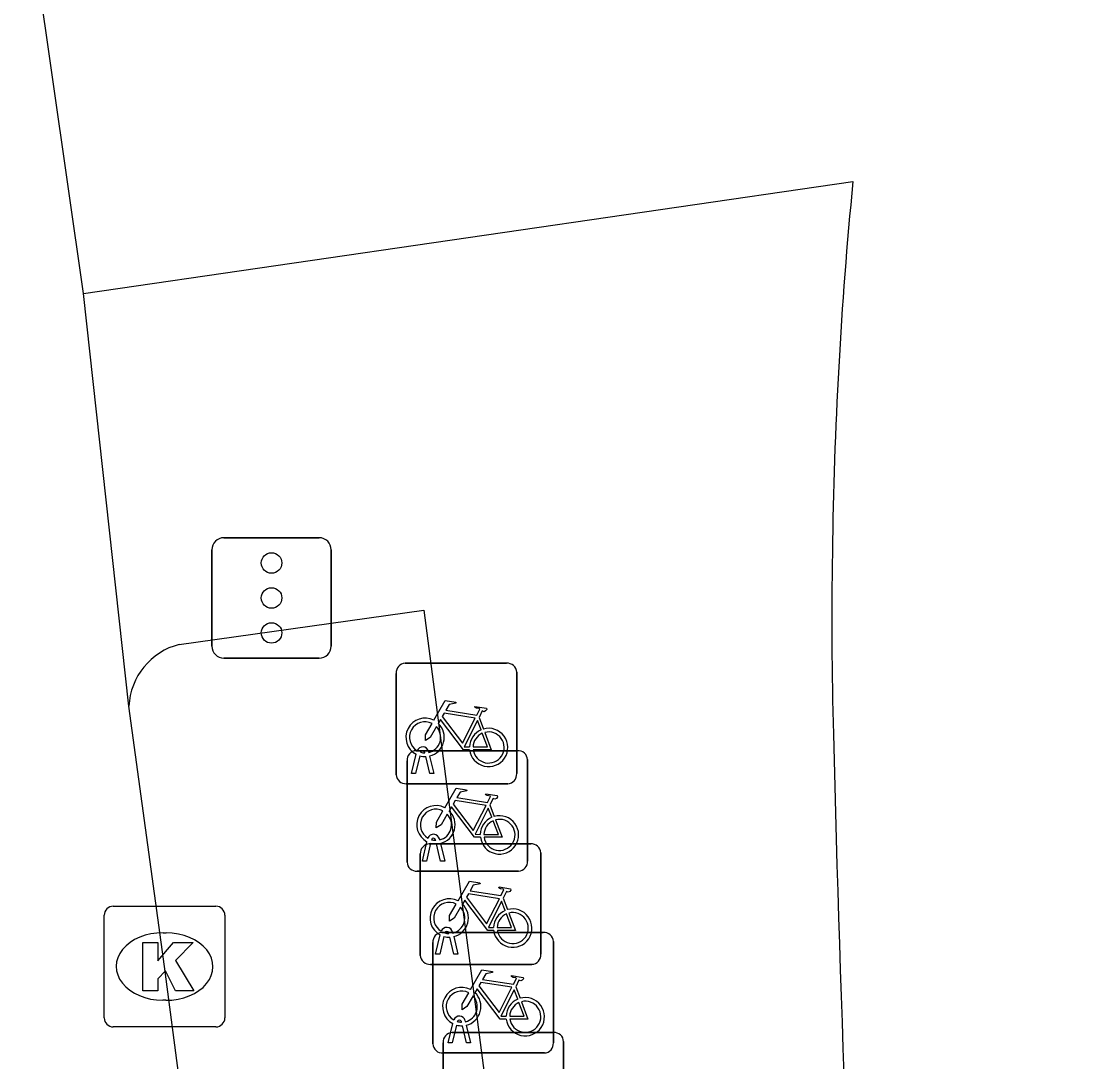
# Model space of a CAD drawing. Extents: x 161084 to 161928, y 385355 to 386522.
# Drawn here: x 161204.35 to 161213.28, y 385712.29 to 385720.92 of the extents above; entities that cross this region are included whole.
import ezdxf

# ---------------------------------------------------------------- set-up
doc = ezdxf.new("R2010")
doc.units = 0
for name, color, linetype in [('IMGEO_Fietsenrek', 7, 'Continuous'), ('IMGEO_Fietspad_gesloten', 7, 'Continuous'), ('IMGEO_Kolk', 7, 'Continuous'), ('IMGEO_OVBaan_gesloten', 7, 'Continuous'), ('IMGEO_Verkeersregelinstallatiepaal', 7, 'Continuous'), ('IMGEO_Voetpad_open', 7, 'Continuous')]:
    doc.layers.add(name, color=color, linetype=linetype)

msp = doc.modelspace()

# ---------------------------------------------------------------- linework, layer by layer
at = {"layer": 'IMGEO_Fietsenrek'}
for p, q in [((161207.5329, 385715.5935), (161208.3738, 385715.5935)), ((161208.3738, 385715.5935), (161207.5329, 385715.5935)), ((161207.4585, 385714.6689), (161207.4585, 385715.5098)), ((161207.4585, 385715.5098), (161207.4585, 385714.6689)), ((161208.4575, 385715.5191), (161208.4575, 385714.6782)), ((161208.4575, 385714.6782), (161208.4575, 385715.5191)), ((161208.1452, 385715.1432), (161208.1815, 385715.048)), ((161207.6229, 385714.8685), (161208.4638, 385714.8685)), ((161208.4638, 385714.8685), (161207.6229, 385714.8685)), ((161207.6959, 385714.8499), (161207.6949, 385714.8542)), ((161207.7266, 385714.8614), (161207.7284, 385714.8535)), ((161207.5485, 385713.9439), (161207.5485, 385714.7848)), ((161207.5485, 385714.7848), (161207.5485, 385713.9439)), ((161207.5855, 385714.6783), (161207.6238, 385714.8383)), ((161207.6542, 385714.8261), (161207.6189, 385714.6783)), ((161207.737, 385714.6783), (161207.7031, 385714.82)), ((161207.7354, 385714.8243), (161207.7704, 385714.6783)), ((161208.5475, 385714.7941), (161208.5475, 385713.9532)), ((161208.5475, 385713.9532), (161208.5475, 385714.7941)), ((161207.6189, 385714.6783), (161207.5855, 385714.6783)), ((161207.7704, 385714.6783), (161207.737, 385714.6783)), ((161208.3831, 385714.5945), (161207.5422, 385714.5945)), ((161207.5422, 385714.5945), (161208.3831, 385714.5945)), ((161208.2352, 385714.4182), (161208.2715, 385714.323)), ((161207.8166, 385714.1364), (161207.8184, 385714.1285)), ((161207.6755, 385713.9533), (161207.7138, 385714.1133)), ((161207.7442, 385714.1011), (161207.7089, 385713.9533)), ((161207.7329, 385714.0955), (161208.5738, 385714.0955)), ((161208.5738, 385714.0955), (161207.7329, 385714.0955)), ((161207.7859, 385714.1249), (161207.7849, 385714.1292)), ((161207.827, 385713.9533), (161207.7931, 385714.095)), ((161207.8254, 385714.0993), (161207.8604, 385713.9533)), ((161207.6585, 385713.1709), (161207.6585, 385714.0118)), ((161207.6585, 385714.0118), (161207.6585, 385713.1709)), ((161208.6575, 385714.0211), (161208.6575, 385713.1802)), ((161208.6575, 385713.1802), (161208.6575, 385714.0211)), ((161208.4731, 385713.8695), (161207.6322, 385713.8695)), ((161207.6322, 385713.8695), (161208.4731, 385713.8695)), ((161207.7089, 385713.9533), (161207.6755, 385713.9533)), ((161207.8604, 385713.9533), (161207.827, 385713.9533)), ((161208.3452, 385713.6452), (161208.3815, 385713.55)), ((161207.7855, 385713.1803), (161207.8238, 385713.3403)), ((161207.8369, 385713.3605), (161208.6778, 385713.3605)), ((161208.6778, 385713.3605), (161207.8369, 385713.3605)), ((161207.8959, 385713.3519), (161207.8949, 385713.3562)), ((161207.9266, 385713.3634), (161207.9284, 385713.3555)), ((161207.7625, 385712.4359), (161207.7625, 385713.2768)), ((161207.7625, 385713.2768), (161207.7625, 385712.4359)), ((161207.8542, 385713.3281), (161207.8189, 385713.1803)), ((161207.937, 385713.1803), (161207.9031, 385713.322)), ((161207.9354, 385713.3263), (161207.9704, 385713.1803)), ((161208.7615, 385713.2861), (161208.7615, 385712.4452)), ((161208.7615, 385712.4452), (161208.7615, 385713.2861)), ((161207.8189, 385713.1803), (161207.7855, 385713.1803)), ((161207.9704, 385713.1803), (161207.937, 385713.1803)), ((161208.5831, 385713.0965), (161207.7422, 385713.0965)), ((161207.7422, 385713.0965), (161208.5831, 385713.0965)), ((161208.4492, 385712.9102), (161208.4855, 385712.815)), ((161207.9999, 385712.6169), (161207.9989, 385712.6212)), ((161208.0306, 385712.6284), (161208.0324, 385712.6205)), ((161207.8895, 385712.4453), (161207.9278, 385712.6053)), ((161207.9219, 385712.5305), (161208.7628, 385712.5305)), ((161208.7628, 385712.5305), (161207.9219, 385712.5305)), ((161207.9582, 385712.5931), (161207.9229, 385712.4453)), ((161208.041, 385712.4453), (161208.0071, 385712.587)), ((161208.0394, 385712.5913), (161208.0744, 385712.4453)), ((161207.8475, 385711.6059), (161207.8475, 385712.4468)), ((161207.8475, 385712.4468), (161207.8475, 385711.6059)), ((161207.9229, 385712.4453), (161207.8895, 385712.4453)), ((161208.0744, 385712.4453), (161208.041, 385712.4453)), ((161208.8465, 385712.4561), (161208.8465, 385711.6152)), ((161208.8465, 385711.6152), (161208.8465, 385712.4561)), ((161208.6871, 385712.3615), (161207.8462, 385712.3615)), ((161207.8462, 385712.3615), (161208.6871, 385712.3615))]:
    msp.add_line(p, q, dxfattribs=at)
for points in [[(161207.7711, 385715.1202), (161207.8658, 385715.2837), (161207.952, 385715.2699), (161207.9537, 385715.2612), (161207.8976, 385715.2503), (161207.8714, 385715.205), (161208.1266, 385715.1642)], [(161208.1266, 385715.1642), (161208.1516, 385715.213), (161208.1465, 385715.217), (161208.1233, 385715.2207), (161208.1106, 385715.2282), (161208.1096, 385715.2313), (161208.1118, 385715.2359), (161208.2066, 385715.2208), (161208.2089, 385715.2105), (161208.1995, 385715.1981), (161208.1871, 385715.1917), (161208.1726, 385715.1979), (161208.1452, 385715.1432)], [(161208.0668, 385714.8755), (161208.0171, 385714.8756), (161207.8264, 385715.1273), (161207.8074, 385715.0945)], [(161208.1137, 385715.139), (161207.8569, 385715.18), (161207.8402, 385715.1512), (161208.0072, 385714.9309), (161208.1137, 385715.139)], [(161208.1617, 385715.041), (161208.1324, 385715.1178), (161208.023, 385714.8997), (161208.0657, 385714.8996)], [(161207.7918, 385715.0677), (161207.7402, 385714.9785), (161207.7003, 385714.9525), (161207.7015, 385715), (161207.756, 385715.0942)], [(161208.0957, 385714.8995), (161208.2156, 385714.8993), (161208.1724, 385715.0129)], [(161208.1922, 385715.0198), (161208.2472, 385714.8752), (161208.0971, 385714.8755)], [(161207.8611, 385714.3952), (161207.9558, 385714.5587), (161208.042, 385714.5449), (161208.0437, 385714.5362), (161207.9876, 385714.5253), (161207.9614, 385714.48), (161208.2166, 385714.4392)], [(161208.2166, 385714.4392), (161208.2416, 385714.488), (161208.2365, 385714.492), (161208.2133, 385714.4957), (161208.2006, 385714.5032), (161208.1996, 385714.5063), (161208.2018, 385714.5109), (161208.2966, 385714.4958), (161208.2989, 385714.4855), (161208.2895, 385714.4731), (161208.2771, 385714.4667), (161208.2626, 385714.4729), (161208.2352, 385714.4182)], [(161208.1568, 385714.1505), (161208.1071, 385714.1506), (161207.9164, 385714.4023), (161207.8974, 385714.3695)], [(161208.2037, 385714.414), (161207.9469, 385714.455), (161207.9302, 385714.4262), (161208.0972, 385714.2059), (161208.2037, 385714.414)], [(161207.8818, 385714.3427), (161207.8302, 385714.2535), (161207.7903, 385714.2275), (161207.7915, 385714.275), (161207.846, 385714.3692)], [(161208.2517, 385714.316), (161208.2224, 385714.3928), (161208.113, 385714.1747), (161208.1557, 385714.1746)], [(161208.1857, 385714.1745), (161208.3056, 385714.1743), (161208.2624, 385714.2879)], [(161208.2822, 385714.2948), (161208.3372, 385714.1502), (161208.1871, 385714.1505)], [(161207.9711, 385713.6222), (161208.0658, 385713.7857), (161208.152, 385713.7719), (161208.1537, 385713.7632), (161208.0976, 385713.7523), (161208.0714, 385713.707), (161208.3266, 385713.6662)], [(161208.3266, 385713.6662), (161208.3516, 385713.715), (161208.3465, 385713.719), (161208.3233, 385713.7227), (161208.3106, 385713.7302), (161208.3096, 385713.7333), (161208.3118, 385713.7379), (161208.4066, 385713.7228), (161208.4089, 385713.7125), (161208.3995, 385713.7001), (161208.3871, 385713.6937), (161208.3726, 385713.6999), (161208.3452, 385713.6452)], [(161208.2668, 385713.3775), (161208.2171, 385713.3776), (161208.0264, 385713.6293), (161208.0074, 385713.5965)], [(161208.3137, 385713.641), (161208.0569, 385713.682), (161208.0402, 385713.6532), (161208.2072, 385713.4329), (161208.3137, 385713.641)], [(161208.3617, 385713.543), (161208.3324, 385713.6198), (161208.223, 385713.4017), (161208.2657, 385713.4016)], [(161207.9918, 385713.5697), (161207.9402, 385713.4805), (161207.9003, 385713.4545), (161207.9015, 385713.502), (161207.956, 385713.5962)], [(161208.2957, 385713.4015), (161208.4156, 385713.4013), (161208.3724, 385713.5149)], [(161208.3922, 385713.5218), (161208.4472, 385713.3772), (161208.2971, 385713.3775)], [(161208.0751, 385712.8872), (161208.1698, 385713.0507), (161208.256, 385713.0369), (161208.2577, 385713.0282), (161208.2016, 385713.0173), (161208.1754, 385712.972), (161208.4306, 385712.9312)], [(161208.4306, 385712.9312), (161208.4556, 385712.98), (161208.4505, 385712.984), (161208.4273, 385712.9877), (161208.4146, 385712.9952), (161208.4136, 385712.9983), (161208.4158, 385713.0029), (161208.5106, 385712.9878), (161208.5129, 385712.9775), (161208.5035, 385712.9651), (161208.4911, 385712.9587), (161208.4766, 385712.9649), (161208.4492, 385712.9102)], [(161208.3708, 385712.6425), (161208.3211, 385712.6426), (161208.1304, 385712.8943), (161208.1114, 385712.8615)], [(161208.4177, 385712.906), (161208.1609, 385712.947), (161208.1442, 385712.9182), (161208.3112, 385712.6979), (161208.4177, 385712.906)], [(161208.4657, 385712.808), (161208.4364, 385712.8848), (161208.327, 385712.6667), (161208.3697, 385712.6666)], [(161208.0958, 385712.8347), (161208.0442, 385712.7455), (161208.0043, 385712.7195), (161208.0055, 385712.767), (161208.06, 385712.8612)], [(161208.3997, 385712.6665), (161208.5196, 385712.6663), (161208.4764, 385712.7799)], [(161208.4962, 385712.7868), (161208.5512, 385712.6422), (161208.4011, 385712.6425)]]:
    msp.add_lwpolyline(points, dxfattribs=at)
for centre, radius, start, end in [((161207.5362, 385715.5156), 0.0779, 92.4484, 184.28452), ((161207.5362, 385715.5156), 0.0779, 92.4484, 184.28452), ((161208.3796, 385715.5158), 0.0779, 2.4484, 94.28452), ((161208.3796, 385715.5158), 0.0779, 2.4484, 94.28452), ((161207.6981, 385714.9789), 0.159, 62.67661, 242.13685), ((161207.6981, 385714.9789), 0.129, 63.31916, 238.90302), ((161207.6981, 385714.9789), 0.129, 283.60429, 43.43025), ((161207.6981, 385714.9789), 0.159, 283.5766, 46.60424), ((161208.2247, 385714.8949), 0.159, 113.3408, 178.32165), ((161208.2247, 385714.8949), 0.159, 187.0065, 105.77075), ((161208.2247, 385714.8949), 0.129, 113.92302, 177.95563), ((161208.2247, 385714.8949), 0.129, 188.67146, 104.58832), ((161207.6262, 385714.7906), 0.0779, 92.4484, 184.28452), ((161207.6262, 385714.7906), 0.0779, 92.4484, 184.28452), ((161207.6779, 385714.8503), 0.0499, 12.8025, 158.69338), ((161207.6779, 385714.8503), 0.0174, 12.8025, 163.45023), ((161207.6981, 385714.9789), 0.129, 253.41502, 269.02044), ((161208.4696, 385714.7908), 0.0779, 2.4484, 94.28452), ((161208.4696, 385714.7908), 0.0779, 2.4484, 94.28452), ((161207.6981, 385714.9789), 0.159, 253.99666, 271.78671), ((161208.3798, 385714.6724), 0.0779, 272.4484, 4.28452), ((161208.3798, 385714.6724), 0.0779, 272.4484, 4.28452), ((161207.5364, 385714.6722), 0.0779, 182.4484, 274.28452), ((161207.5364, 385714.6722), 0.0779, 182.4484, 274.28452), ((161207.7881, 385714.2539), 0.159, 62.67661, 242.13685), ((161207.7881, 385714.2539), 0.129, 63.31916, 238.90302), ((161207.7881, 385714.2539), 0.129, 283.60429, 43.43025), ((161207.7881, 385714.2539), 0.159, 283.5766, 46.60424), ((161208.3147, 385714.1699), 0.159, 113.3408, 178.32165), ((161208.3147, 385714.1699), 0.159, 187.0065, 105.77075), ((161208.3147, 385714.1699), 0.129, 113.92302, 177.95563), ((161208.3147, 385714.1699), 0.129, 188.67146, 104.58832), ((161207.7679, 385714.1253), 0.0499, 12.8025, 158.69338), ((161207.7679, 385714.1253), 0.0174, 12.8025, 163.45023), ((161207.7362, 385714.0176), 0.0779, 92.4484, 184.28452), ((161207.7362, 385714.0176), 0.0779, 92.4484, 184.28452), ((161207.7881, 385714.2539), 0.159, 253.99666, 271.78671), ((161207.7881, 385714.2539), 0.129, 253.41502, 269.02044), ((161208.5796, 385714.0178), 0.0779, 2.4484, 94.28452), ((161208.5796, 385714.0178), 0.0779, 2.4484, 94.28452), ((161207.6264, 385713.9472), 0.0779, 182.4484, 274.28452), ((161207.6264, 385713.9472), 0.0779, 182.4484, 274.28452), ((161208.4698, 385713.9474), 0.0779, 272.4484, 4.28452), ((161208.4698, 385713.9474), 0.0779, 272.4484, 4.28452), ((161207.8981, 385713.4809), 0.159, 62.67661, 242.13685), ((161207.8981, 385713.4809), 0.129, 63.31916, 238.90302), ((161207.8981, 385713.4809), 0.129, 283.60429, 43.43025), ((161207.8981, 385713.4809), 0.159, 283.5766, 46.60424), ((161208.4247, 385713.3969), 0.159, 113.3408, 178.32165), ((161208.4247, 385713.3969), 0.159, 187.0065, 105.77075), ((161208.4247, 385713.3969), 0.129, 113.92302, 177.95563), ((161208.4247, 385713.3969), 0.129, 188.67146, 104.58832), ((161207.8402, 385713.2826), 0.0779, 92.4484, 184.28452), ((161207.8402, 385713.2826), 0.0779, 92.4484, 184.28452), ((161207.8779, 385713.3523), 0.0499, 12.8025, 158.69338), ((161207.8779, 385713.3523), 0.0174, 12.8025, 163.45023), ((161207.8981, 385713.4809), 0.129, 253.41502, 269.02044), ((161208.6836, 385713.2828), 0.0779, 2.4484, 94.28452), ((161208.6836, 385713.2828), 0.0779, 2.4484, 94.28452), ((161207.8981, 385713.4809), 0.159, 253.99666, 271.78671), ((161207.7364, 385713.1742), 0.0779, 182.4484, 274.28452), ((161207.7364, 385713.1742), 0.0779, 182.4484, 274.28452), ((161208.5798, 385713.1744), 0.0779, 272.4484, 4.28452), ((161208.5798, 385713.1744), 0.0779, 272.4484, 4.28452), ((161208.0021, 385712.7459), 0.159, 62.67661, 242.13685), ((161208.0021, 385712.7459), 0.129, 63.31916, 238.90302), ((161208.0021, 385712.7459), 0.129, 283.60429, 43.43025), ((161208.0021, 385712.7459), 0.159, 283.5766, 46.60424), ((161208.5287, 385712.6619), 0.159, 113.3408, 178.32165), ((161208.5287, 385712.6619), 0.159, 187.0065, 105.77075), ((161208.5287, 385712.6619), 0.129, 113.92302, 177.95563), ((161208.5287, 385712.6619), 0.129, 188.67146, 104.58832), ((161207.9819, 385712.6173), 0.0499, 12.8025, 158.69338), ((161207.9819, 385712.6173), 0.0174, 12.8025, 163.45023), ((161208.0021, 385712.7459), 0.129, 253.41502, 269.02044), ((161207.9252, 385712.4526), 0.0779, 92.4484, 184.28452), ((161207.9252, 385712.4526), 0.0779, 92.4484, 184.28452), ((161208.0021, 385712.7459), 0.159, 253.99666, 271.78671), ((161208.7686, 385712.4528), 0.0779, 2.4484, 94.28452), ((161208.7686, 385712.4528), 0.0779, 2.4484, 94.28452), ((161208.6838, 385712.4394), 0.0779, 272.4484, 4.28452), ((161208.6838, 385712.4394), 0.0779, 272.4484, 4.28452), ((161207.8404, 385712.4392), 0.0779, 182.4484, 274.28452), ((161207.8404, 385712.4392), 0.0779, 182.4484, 274.28452)]:
    msp.add_arc(centre, radius, start, end, dxfattribs=at)
at = {"layer": 'IMGEO_Fietspad_gesloten'}
msp.add_lwpolyline([(161204.867, 385718.659), (161211.245, 385719.588)], dxfattribs=at)
for centre, radius, start, end in [((161247.8486, 385716.0227), 36.7768, 174.43671, 179.24074), ((161246.4788, 385715.9457), 35.4083, 179.08679, 181.52232), ((161482.9964, 385722.0162), 272.0038, 181.477016, 182.941483)]:
    msp.add_arc(centre, radius, start, end, dxfattribs=at)
at = {"layer": 'IMGEO_Kolk'}
for p, q in [((161205.1119, 385713.5785), (161205.9641, 385713.5785)), ((161205.0375, 385712.6519), (161205.0375, 385713.5041)), ((161206.0385, 385713.5041), (161206.0385, 385712.6519)), ((161205.5255, 385713.3577), (161205.5505, 385713.3577)), ((161205.5475, 385712.7983), (161205.5226, 385712.7983)), ((161205.9641, 385712.5775), (161205.1119, 385712.5775))]:
    msp.add_line(p, q, dxfattribs=at)
for points in [[(161205.1119, 385713.5785), (161205.9641, 385713.5785)], [(161205.0375, 385712.6519), (161205.0375, 385713.5041)], [(161206.0385, 385713.5041), (161206.0385, 385712.6519)], [(161205.3577, 385713.278), (161205.4812, 385713.278), (161205.4812, 385713.1268), (161205.6108, 385713.278), (161205.7754, 385713.278), (161205.6293, 385713.1271), (161205.7819, 385712.878), (161205.6296, 385712.878), (161205.5453, 385713.0422), (161205.4812, 385712.9752), (161205.4812, 385712.878), (161205.3577, 385712.878), (161205.3577, 385713.278)], [(161205.9641, 385712.5775), (161205.1119, 385712.5775)]]:
    msp.add_lwpolyline(points, dxfattribs=at)
for centre, start, end in [((161205.114, 385713.502), 91.55205, 178.44795), ((161205.114, 385713.502), 91.55205, 178.44795), ((161205.962, 385713.502), 1.55205, 88.44795), ((161205.962, 385713.502), 1.55205, 88.44795), ((161205.114, 385712.654), 181.55205, 268.44795), ((161205.114, 385712.654), 181.55205, 268.44795), ((161205.962, 385712.654), 271.55205, 358.44795), ((161205.962, 385712.654), 271.55205, 358.44795)]:
    msp.add_arc(centre, 0.0765, start, end, dxfattribs=at)
for centre, major_axis, ratio, start_param, end_param in [((161205.524, 385713.078), (-0.3872, 0.002), 0.722429, 4.712389, 7.853982), ((161205.549, 385713.078), (-0.3901, 0.002), 0.717154, 1.570796, 4.712389)]:
    msp.add_ellipse(centre, major_axis=major_axis, ratio=ratio, start_param=start_param, end_param=end_param, dxfattribs=at)
at = {"layer": 'IMGEO_OVBaan_gesloten'}
for points in [[(161204.867, 385718.659), (161204.352, 385722.25)], [(161205.243, 385715.237), (161204.867, 385718.659)], [(161226.701, 385552.542), (161226.405, 385554.794), (161218.115, 385616.778), (161215.622, 385635.788), (161213.137, 385655.09), (161210.493, 385675.4), (161208.061, 385693.766), (161205.538, 385713.078), (161205.243, 385715.237)]]:
    msp.add_lwpolyline(points, dxfattribs=at)
at = {"layer": 'IMGEO_Verkeersregelinstallatiepaal'}
for p, q in [((161206.0301, 385716.6345), (161206.8199, 385716.6345)), ((161206.8199, 385716.6345), (161206.0301, 385716.6345)), ((161205.9301, 385715.7355), (161205.9301, 385716.5345)), ((161205.9301, 385716.5345), (161205.9301, 385715.7355)), ((161206.9199, 385716.5345), (161206.9199, 385715.7355)), ((161206.9199, 385715.7355), (161206.9199, 385716.5345)), ((161206.8199, 385715.6355), (161206.0301, 385715.6355)), ((161206.0301, 385715.6355), (161206.8199, 385715.6355))]:
    msp.add_line(p, q, dxfattribs=at)
for centre in [(161206.425, 385716.425), (161206.425, 385716.135), (161206.425, 385715.845)]:
    msp.add_circle(centre, 0.085, dxfattribs=at)
for centre, start, end in [((161206.0301, 385716.5345), 90, 180), ((161206.0301, 385716.5345), 90, 180), ((161206.8199, 385716.5345), 0, 90), ((161206.8199, 385716.5345), 360, 90), ((161206.0301, 385715.7355), 180, 270), ((161206.0301, 385715.7355), 180, 270), ((161206.8199, 385715.7355), 270, 0), ((161206.8199, 385715.7355), 270, 0)]:
    msp.add_arc(centre, 0.1, start, end, dxfattribs=at)
at = {"layer": 'IMGEO_Voetpad_open'}
msp.add_lwpolyline([(161205.66, 385715.749), (161207.688, 385716.034), (161209.438, 385702.603), (161211.849, 385702.884)], dxfattribs=at)
msp.add_arc((161205.7937, 385715.2143), 0.5512, 104.03843, 177.63917, dxfattribs=at)

doc.saveas('drawing.dxf')
